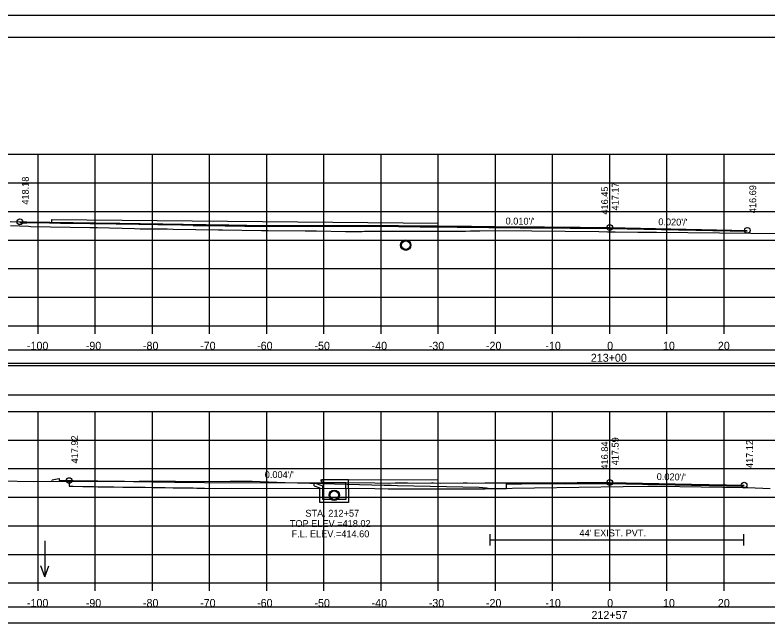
# Model space of a CAD drawing. Extents: x 1371057 to 1372761, y 380005 to 390517.
# Drawn here: x 1371713.3 to 1371845, y 390197.5 to 390303.8 of the extents above; entities that cross this region are included whole.
import ezdxf

# ---------------------------------------------------------------- set-up
doc = ezdxf.new("R2010")
doc.units = 0
for name, color, linetype in [('R_Alt Surface', 7, 'Continuous'), ('R_Axis', 7, 'Continuous'), ('R_Axis Annot', 7, 'Continuous'), ('R_Border', 7, 'Continuous'), ('R_Dimension', 7, 'Continuous'), ('R_Exist Surface', 7, 'Continuous'), ('R_Fin Surface', 7, 'Continuous'), ('R_Grid', 7, 'Continuous'), ('R_No Plot', 7, 'Continuous'), ('R_Proposed Road', 7, 'Continuous'), ('R_Water', 7, 'Continuous'), ('R_Water Annot', 7, 'Continuous'), ('R_Xsect Elev', 7, 'Continuous'), ('R_Xsect Slope', 7, 'Continuous')]:
    doc.layers.add(name, color=color, linetype=linetype)

msp = doc.modelspace()

# ---------------------------------------------------------------- linework, layer by layer
at = {"layer": 'R_Alt Surface'}
for p, q in [((1371714.19, 390267.5), (1371715.39, 390267.48)), ((1371719.35, 390267.42), (1371715.39, 390267.48)), ((1371719.44, 390267.42), (1371719.35, 390267.42)), ((1371721.29, 390267.39), (1371719.44, 390267.42)), ((1371721.4, 390267.39), (1371721.29, 390267.39)), ((1371723.35, 390267.36), (1371721.4, 390267.39)), ((1371723.49, 390267.36), (1371723.35, 390267.36)), ((1371726.42, 390267.31), (1371723.49, 390267.36)), ((1371726.6, 390267.31), (1371726.42, 390267.31)), ((1371727.33, 390267.3), (1371726.6, 390267.31)), ((1371727.49, 390267.3), (1371727.33, 390267.3)), ((1371731.03, 390267.25), (1371727.49, 390267.3)), ((1371731.17, 390267.25), (1371731.03, 390267.25)), ((1371731.32, 390267.24), (1371731.17, 390267.25)), ((1371731.45, 390267.24), (1371731.32, 390267.24)), ((1371731.67, 390267.24), (1371731.45, 390267.24)), ((1371734.98, 390267.19), (1371731.67, 390267.24)), ((1371735.24, 390267.19), (1371734.98, 390267.19)), ((1371738.32, 390267.14), (1371735.24, 390267.19)), ((1371738.62, 390267.14), (1371738.32, 390267.14)), ((1371738.88, 390267.13), (1371738.62, 390267.14)), ((1371739.1, 390267.13), (1371738.88, 390267.13)), ((1371739.17, 390267.13), (1371739.1, 390267.13)), ((1371742.44, 390267.08), (1371739.17, 390267.13)), ((1371742.7, 390267.08), (1371742.44, 390267.08)), ((1371742.77, 390267.08), (1371742.7, 390267.08)), ((1371744.48, 390267.05), (1371742.77, 390267.08)), ((1371744.48, 390267.05), (1371744.82, 390267.05)), ((1371744.82, 390267.05), (1371746.29, 390267.03)), ((1371746.29, 390267.03), (1371746.63, 390267.02)), ((1371746.63, 390267.02), (1371746.68, 390267.02)), ((1371746.68, 390267.02), (1371750.11, 390266.97)), ((1371750.11, 390266.97), (1371750.18, 390266.97)), ((1371750.18, 390266.97), (1371750.47, 390266.97)), ((1371750.47, 390266.97), (1371750.62, 390266.96)), ((1371750.62, 390266.96), (1371753.53, 390266.92)), ((1371753.53, 390266.92), (1371753.91, 390266.92)), ((1371753.91, 390266.92), (1371780.42, 390266.85)), ((1371780.42, 390266.85), (1371784.22, 390266.81)), ((1371784.22, 390266.81), (1371787.33, 390266.78)), ((1371787.33, 390266.78), (1371790.65, 390266.75)), ((1371790.65, 390266.75), (1371801.69, 390266.64)), ((1371801.69, 390266.64), (1371803.43, 390266.62)), ((1371803.43, 390266.62), (1371817.37, 390266.49)), ((1371817.37, 390266.49), (1371841.43, 390266.01)), ((1371796.45, 390211.04), (1371796.45, 390213.04)), ((1371840.8, 390211.04), (1371840.8, 390213.04)), ((1371796.45, 390212.04), (1371840.8, 390212.04))]:
    msp.add_line(p, q, dxfattribs=at)
for points in [[(1371722.81, 390222.41), (1371722.81, 390221.41), (1371723.48, 390221.4), (1371723.5, 390221.4), (1371725.22, 390221.37), (1371725.24, 390221.37), (1371726.65, 390221.36), (1371726.81, 390221.35), (1371727.07, 390221.35), (1371727.81, 390221.34), (1371727.81, 390221.34), (1371728.74, 390221.33), (1371730.32, 390221.31), (1371730.61, 390221.3), (1371732.18, 390221.28), (1371732.51, 390221.28), (1371734.08, 390221.25), (1371734.11, 390221.25), (1371735.22, 390221.24), (1371735.61, 390221.23), (1371736.08, 390221.23), (1371737.27, 390221.21), (1371737.58, 390221.21), (1371737.86, 390221.2), (1371739.33, 390221.18), (1371739.59, 390221.18), (1371741.02, 390221.16), (1371741.27, 390221.15), (1371741.9, 390221.14), (1371743.06, 390221.13), (1371743.07, 390221.13), (1371743.33, 390221.12), (1371743.4, 390221.12), (1371743.98, 390221.11), (1371744.49, 390221.11), (1371745.14, 390221.1), (1371746.5, 390221.08), (1371776.26, 390221), (1371778.6, 390220.98), (1371779.83, 390220.99), (1371781.97, 390220.99), (1371783.77, 390220.98), (1371786.19, 390220.99), (1371786.51, 390220.99), (1371787.7, 390220.98), (1371791.74, 390220.99), (1371792.4, 390220.99), (1371793.35, 390220.98), (1371795.49, 390220.99), (1371796.99, 390221), (1371797.59, 390221), (1371799.17, 390221), (1371799.31, 390221)], [(1371799.31, 390221), (1371799.31, 390221.83), (1371800.78, 390221.84), (1371801.94, 390221.83), (1371809, 390221.87), (1371809.23, 390221.87), (1371809.23, 390221.87), (1371809.25, 390221.87), (1371809.62, 390221.86), (1371811.67, 390221.88), (1371811.71, 390221.88), (1371811.71, 390221.88), (1371811.72, 390221.88), (1371813.68, 390221.89), (1371813.85, 390221.89), (1371814.06, 390221.89), (1371815.97, 390221.9), (1371817.37, 390221.9), (1371831.66, 390221.62), (1371840.87, 390221.43)]]:
    msp.add_lwpolyline(points, dxfattribs=at)
at = {"layer": 'R_Axis'}
for p, q in [((1371667.37, 390249.49), (1371967.37, 390249.49)), ((1371717.37, 390248.09), (1371717.37, 390249.49)), ((1371727.37, 390248.09), (1371727.37, 390249.49)), ((1371737.37, 390248.09), (1371737.37, 390249.49)), ((1371747.37, 390248.09), (1371747.37, 390249.49)), ((1371757.37, 390248.09), (1371757.37, 390249.49)), ((1371767.37, 390248.09), (1371767.37, 390249.49)), ((1371777.37, 390248.09), (1371777.37, 390249.49)), ((1371787.37, 390248.09), (1371787.37, 390249.49)), ((1371797.37, 390248.09), (1371797.37, 390249.49)), ((1371807.37, 390248.09), (1371807.37, 390249.49)), ((1371817.37, 390248.09), (1371817.37, 390249.49)), ((1371827.37, 390248.09), (1371827.37, 390249.49)), ((1371837.37, 390248.09), (1371837.37, 390249.49)), ((1371667.37, 390204.49), (1371967.37, 390204.49)), ((1371717.37, 390203.09), (1371717.37, 390204.49)), ((1371727.37, 390203.09), (1371727.37, 390204.49)), ((1371737.37, 390203.09), (1371737.37, 390204.49)), ((1371747.37, 390203.09), (1371747.37, 390204.49)), ((1371757.37, 390203.09), (1371757.37, 390204.49)), ((1371767.37, 390203.09), (1371767.37, 390204.49)), ((1371777.37, 390203.09), (1371777.37, 390204.49)), ((1371787.37, 390203.09), (1371787.37, 390204.49)), ((1371797.37, 390203.09), (1371797.37, 390204.49)), ((1371807.37, 390203.09), (1371807.37, 390204.49)), ((1371817.37, 390203.09), (1371817.37, 390204.49)), ((1371827.37, 390203.09), (1371827.37, 390204.49)), ((1371837.37, 390203.09), (1371837.37, 390204.49))]:
    msp.add_line(p, q, dxfattribs=at)
at = {"layer": 'R_Border'}
for p, q in [((1371659.37, 390299.95), (1371975.55, 390299.95)), ((1371811.89, 390299.69), (1371811.89, 390299.69)), ((1371811.89, 390299.69), (1371811.89, 390299.69))]:
    msp.add_line(p, q, dxfattribs=at)
at = {"layer": 'R_Dimension'}
for points in [[(1371663.37, 390242.53), (1371971.37, 390242.53), (1371971.37, 390245.24), (1371663.37, 390245.24)], [(1371663.46, 390237.38), (1371971.47, 390237.38), (1371971.47, 390242.9), (1371663.46, 390242.9)], [(1371663.37, 390197.53), (1371971.37, 390197.53), (1371971.37, 390200.24), (1371663.37, 390200.24)]]:
    msp.add_lwpolyline(points, close=True, dxfattribs=at)
at = {"layer": 'R_Exist Surface'}
for points in [[(1371712.53, 390267.01), (1371715.67, 390266.93), (1371716.09, 390266.86), (1371726.41, 390266.69), (1371727.72, 390266.67), (1371734.21, 390266.49), (1371735.25, 390266.47), (1371739.41, 390266.44), (1371739.97, 390266.43), (1371740.99, 390266.39), (1371748.91, 390266.26), (1371749.62, 390266.25), (1371756.43, 390266.17), (1371756.51, 390266.17), (1371757.59, 390266.17), (1371764.07, 390266.11), (1371766.05, 390266.12), (1371771.13, 390265.99), (1371774.04, 390265.97), (1371774.45, 390266.01), (1371777.71, 390266.03), (1371781.02, 390266.02), (1371786.32, 390266.03), (1371788.2, 390266.02), (1371791.3, 390266.02), (1371791.4, 390266.03), (1371792.14, 390266.05), (1371793.02, 390266.1), (1371793.69, 390266.11), (1371794.27, 390266.1), (1371794.66, 390266.11), (1371797.87, 390266.13), (1371815.47, 390265.95), (1371816.96, 390265.94), (1371818.3, 390265.93), (1371822.27, 390265.88), (1371823.98, 390265.87), (1371825.55, 390265.86), (1371842.06, 390265.71), (1371846.77, 390265.6)], [(1371710.98, 390222.35), (1371716.52, 390222.25), (1371722.19, 390222.29), (1371726.45, 390222.24), (1371735.05, 390222.28), (1371741.39, 390222.28), (1371742.27, 390222.26), (1371750.96, 390222.3), (1371754.82, 390222.28), (1371756.22, 390222.24), (1371760.57, 390222.08), (1371762.75, 390222), (1371777.9, 390221.61), (1371779.14, 390221.59), (1371780.22, 390221.57), (1371794.53, 390221.28), (1371795.79, 390221.14), (1371796.45, 390221.04), (1371819.69, 390221.36), (1371824.02, 390221.43), (1371825.81, 390221.4), (1371840.87, 390221.19), (1371841.54, 390221.17), (1371845.45, 390221.02)]]:
    msp.add_lwpolyline(points, dxfattribs=at)
at = {"layer": 'R_Fin Surface'}
for points in [[(1371712.51, 390267.7), (1371714.19, 390267.67)], [(1371714.19, 390267.67), (1371715.39, 390267.65), (1371719.36, 390267.59), (1371719.36, 390267.59), (1371719.36, 390267.59), (1371719.36, 390267.59), (1371719.44, 390267.59), (1371721.29, 390267.56), (1371721.3, 390267.56), (1371721.4, 390267.56), (1371723.35, 390267.53), (1371723.49, 390267.53), (1371726.43, 390267.48), (1371726.61, 390267.48), (1371727.34, 390267.47), (1371727.49, 390267.47), (1371731.03, 390267.42), (1371731.07, 390267.42), (1371731.17, 390267.42), (1371731.32, 390267.41), (1371731.45, 390267.41), (1371731.67, 390267.41), (1371734.98, 390267.36), (1371735.25, 390267.36), (1371738.32, 390267.31), (1371738.62, 390267.31), (1371738.89, 390267.3), (1371739.1, 390267.3), (1371739.17, 390267.3), (1371742.45, 390267.25), (1371742.7, 390267.25), (1371742.77, 390267.25), (1371744.49, 390267.22), (1371744.82, 390267.22), (1371746.29, 390267.2), (1371746.63, 390267.19), (1371746.69, 390267.19), (1371749.81, 390267.15), (1371750.11, 390267.14), (1371750.11, 390267.14), (1371750.18, 390267.14), (1371750.47, 390267.14), (1371750.62, 390267.13), (1371750.76, 390267.13), (1371753.53, 390267.09), (1371753.91, 390267.09), (1371780.42, 390267.02), (1371784.22, 390266.98), (1371785.08, 390266.97), (1371785.24, 390266.97), (1371787.33, 390266.95), (1371790.66, 390266.92), (1371791.73, 390266.91), (1371793.17, 390266.89), (1371794.19, 390266.88), (1371795.35, 390266.87), (1371795.39, 390266.87), (1371797.15, 390266.85), (1371801.69, 390266.81), (1371803.43, 390266.79), (1371803.74, 390266.79), (1371805.96, 390266.77), (1371807.06, 390266.76), (1371808.51, 390266.74), (1371810.45, 390266.72), (1371812.21, 390266.71), (1371813.21, 390266.7), (1371813.67, 390266.69), (1371815.74, 390266.67), (1371817.37, 390266.66), (1371841.43, 390266.18)], [(1371719.8, 390222.44), (1371719.84, 390222.52), (1371720.72, 390222.71), (1371721.03, 390222.79), (1371721.04, 390222.41), (1371721.52, 390222.41), (1371722.13, 390222.41), (1371722.81, 390222.41), (1371723.48, 390222.4), (1371723.5, 390222.4), (1371725.22, 390222.37), (1371725.24, 390222.37), (1371726.65, 390222.36), (1371726.81, 390222.35), (1371727.07, 390222.35), (1371727.81, 390222.34), (1371727.81, 390222.34), (1371728.74, 390222.33), (1371730.32, 390222.31), (1371730.61, 390222.3), (1371732.18, 390222.28), (1371732.51, 390222.28), (1371734.08, 390222.25), (1371734.11, 390222.25), (1371735.22, 390222.24), (1371735.61, 390222.23), (1371736.08, 390222.23), (1371737.27, 390222.21), (1371737.58, 390222.21), (1371737.86, 390222.2), (1371739.33, 390222.18), (1371739.59, 390222.18), (1371741.02, 390222.16), (1371741.27, 390222.15), (1371741.9, 390222.14), (1371743.06, 390222.13), (1371743.07, 390222.13), (1371743.33, 390222.12), (1371743.4, 390222.12), (1371743.98, 390222.11), (1371744.49, 390222.11), (1371745.14, 390222.1), (1371746.5, 390222.08), (1371776.26, 390222), (1371778.6, 390221.98), (1371779.83, 390221.99), (1371781.97, 390221.99), (1371783.77, 390221.98), (1371786.19, 390221.99), (1371786.51, 390221.99), (1371787.7, 390221.98), (1371791.74, 390221.99), (1371792.4, 390221.99), (1371793.35, 390221.98), (1371795.49, 390221.99), (1371796.99, 390222), (1371797.59, 390222), (1371799.17, 390222), (1371800.78, 390222.01), (1371801.94, 390222), (1371809, 390222.04), (1371809.23, 390222.04), (1371809.23, 390222.04), (1371809.25, 390222.04), (1371809.62, 390222.03), (1371811.67, 390222.05), (1371811.71, 390222.05), (1371811.71, 390222.05), (1371811.72, 390222.05), (1371813.68, 390222.06), (1371813.85, 390222.06), (1371814.06, 390222.06), (1371815.97, 390222.07), (1371817.37, 390222.07), (1371831.66, 390221.79), (1371840.87, 390221.6)]]:
    msp.add_lwpolyline(points, dxfattribs=at)
at = {"layer": 'R_Grid'}
for p, q in [((1371667.37, 390279.49), (1371967.37, 390279.49)), ((1371717.37, 390249.49), (1371717.37, 390279.49)), ((1371727.37, 390249.49), (1371727.37, 390279.49)), ((1371737.37, 390249.49), (1371737.37, 390279.49)), ((1371747.37, 390249.49), (1371747.37, 390279.49)), ((1371757.37, 390249.49), (1371757.37, 390279.49)), ((1371767.37, 390249.49), (1371767.37, 390279.49)), ((1371777.37, 390249.49), (1371777.37, 390279.49)), ((1371787.37, 390249.49), (1371787.37, 390279.49)), ((1371797.37, 390249.49), (1371797.37, 390279.49)), ((1371807.37, 390249.49), (1371807.37, 390279.49)), ((1371817.37, 390249.49), (1371817.37, 390279.49)), ((1371827.37, 390249.49), (1371827.37, 390279.49)), ((1371837.37, 390249.49), (1371837.37, 390279.49)), ((1371667.37, 390274.49), (1371967.37, 390274.49)), ((1371667.37, 390269.49), (1371967.37, 390269.49)), ((1371667.37, 390264.49), (1371967.37, 390264.49)), ((1371667.37, 390259.49), (1371967.37, 390259.49)), ((1371667.37, 390254.49), (1371967.37, 390254.49)), ((1371667.37, 390249.49), (1371967.37, 390249.49)), ((1371667.37, 390234.49), (1371967.37, 390234.49)), ((1371717.37, 390204.49), (1371717.37, 390234.49)), ((1371727.37, 390204.49), (1371727.37, 390234.49)), ((1371737.37, 390204.49), (1371737.37, 390234.49)), ((1371747.37, 390204.49), (1371747.37, 390234.49)), ((1371757.37, 390204.49), (1371757.37, 390234.49)), ((1371767.37, 390204.49), (1371767.37, 390234.49)), ((1371777.37, 390204.49), (1371777.37, 390234.49)), ((1371787.37, 390204.49), (1371787.37, 390234.49)), ((1371797.37, 390204.49), (1371797.37, 390234.49)), ((1371807.37, 390204.49), (1371807.37, 390234.49)), ((1371817.37, 390204.49), (1371817.37, 390234.49)), ((1371827.37, 390204.49), (1371827.37, 390234.49)), ((1371837.37, 390204.49), (1371837.37, 390234.49)), ((1371667.37, 390229.49), (1371967.37, 390229.49)), ((1371667.37, 390224.49), (1371967.37, 390224.49)), ((1371667.37, 390219.49), (1371967.37, 390219.49)), ((1371667.37, 390214.49), (1371967.37, 390214.49)), ((1371667.37, 390209.49), (1371967.37, 390209.49)), ((1371667.37, 390204.49), (1371967.37, 390204.49))]:
    msp.add_line(p, q, dxfattribs=at)
at = {"layer": 'R_No Plot'}
msp.add_line((1371646.97, 390303.84), (1371980.3, 390303.84), dxfattribs=at)
for points in [[(1371646.96, 390303.84), (1371980.3, 390303.84), (1371980.3, 390090.5), (1371646.96, 390090.5)], [(1371893.29, 390299.95), (1371912.91, 390299.95), (1371912.91, 390290.07), (1371929.02, 390290.07), (1371952.22, 390290.07), (1371952.34, 390261.91), (1371975.55, 390261.91), (1371975.55, 390094.49), (1371659.37, 390094.49), (1371659.37, 390299.95)]]:
    msp.add_lwpolyline(points, close=True, dxfattribs=at)
for centre, radius in [((1371714.19, 390267.67), 0.5), ((1371817.37, 390266.66), 0.5), ((1371841.43, 390266.18), 0.5), ((1371781.68, 390263.59), 0.917), ((1371722.81, 390222.41), 0.5), ((1371817.37, 390222.07), 0.5), ((1371840.87, 390221.6), 0.5), ((1371769.18, 390219.84), 0.917)]:
    msp.add_circle(centre, radius, dxfattribs=at)
at = {"layer": 'R_Proposed Road'}
for p, q in [((1371719.79, 390267.58), (1371719.79, 390268.08)), ((1371719.79, 390268.08), (1371787.37, 390267.45)), ((1371787.37, 390266.95), (1371787.37, 390267.45)), ((1371767.05, 390222.02), (1371767.05, 390222.52)), ((1371787.37, 390222.48), (1371767.05, 390222.52)), ((1371787.37, 390221.98), (1371787.37, 390222.48))]:
    msp.add_line(p, q, dxfattribs=at)
at = {"layer": 'R_Water'}
for p, q in [((1371765.68, 390222.03), (1371767.18, 390221.51)), ((1371766.85, 390222.34), (1371766.93, 390222.51)), ((1371766.85, 390222.34), (1371767.18, 390222.01)), ((1371771.68, 390222.51), (1371766.93, 390222.51)), ((1371771.18, 390222.01), (1371767.18, 390222.01)), ((1371771.18, 390221.01), (1371771.18, 390222.01)), ((1371771.68, 390221.01), (1371771.68, 390222.51)), ((1371765.68, 390221.5), (1371766.68, 390221.15)), ((1371766.68, 390221.01), (1371766.68, 390221.15)), ((1371767.18, 390221.01), (1371767.18, 390221.51))]:
    msp.add_line(p, q, dxfattribs=at)
for points in [[(1371765.68, 390221.5), (1371765.68, 390222.03)], [(1371771.68, 390221.01), (1371771.68, 390218.59), (1371769.18, 390218.59), (1371766.68, 390218.59), (1371766.68, 390221.01)], [(1371771.18, 390221.01), (1371771.18, 390219.09), (1371769.18, 390219.09), (1371767.18, 390219.09), (1371767.18, 390221.01)]]:
    msp.add_lwpolyline(points, dxfattribs=at)
for centre in [(1371781.68, 390263.59), (1371769.18, 390219.84)]:
    msp.add_circle(centre, 0.75, dxfattribs=at)
at = {"layer": 'R_Water Annot'}
for p, q in [((1371718.53, 390211.85), (1371718.53, 390205.57)), ((1371718.53, 390205.57), (1371717.83, 390207.49)), ((1371718.53, 390205.57), (1371719.23, 390207.49))]:
    msp.add_line(p, q, dxfattribs=at)
at = {"layer": 'R_Xsect Elev'}
for p, q in [((1371817.37, 390265.93), (1371817.37, 390275.93)), ((1371817.37, 390221.33), (1371817.37, 390231.33))]:
    msp.add_line(p, q, dxfattribs=at)

# ---------------------------------------------------------------- texts
at = {"layer": 'R_Axis Annot'}
for s, p in [('-100', (1371715.42, 390245.29)), ('-90', (1371725.71, 390245.29)), ('-80', (1371735.71, 390245.29)), ('-70', (1371745.71, 390245.29)), ('-60', (1371755.68, 390245.29)), ('-50', (1371765.71, 390245.29)), ('-40', (1371775.71, 390245.29)), ('-30', (1371785.71, 390245.29)), ('-20', (1371795.71, 390245.29)), ('-10', (1371806.11, 390245.29)), ('0', (1371816.91, 390245.29)), ('10', (1371826.68, 390245.29)), ('20', (1371836.28, 390245.29)), ('213+00', (1371814.06, 390243.19)), ('-100', (1371715.42, 390200.29)), ('-90', (1371725.71, 390200.29)), ('-80', (1371735.71, 390200.29)), ('-70', (1371745.71, 390200.29)), ('-60', (1371755.68, 390200.29)), ('-50', (1371765.71, 390200.29)), ('-40', (1371775.71, 390200.29)), ('-30', (1371785.71, 390200.29)), ('-20', (1371795.71, 390200.29)), ('-10', (1371806.11, 390200.29)), ('0', (1371816.91, 390200.29)), ('10', (1371826.68, 390200.29)), ('20', (1371836.28, 390200.29)), ('212+57', (1371814.17, 390198.19))]:
    msp.add_text(s, height=1.4, dxfattribs=at).set_placement(p)
at = {"layer": 'R_Water'}
msp.add_text("44' EXIST. PVT.", height=1.2, dxfattribs=at).set_placement((1371812.08, 390212.64))
at = {"layer": 'R_Water Annot'}
for s, p in [('STA. 212+57', (1371764.12, 390216.09)), ('TOP ELEV.=418.02', (1371761.4, 390214.29)), ('F.L. ELEV.=414.60', (1371761.71, 390212.49))]:
    msp.add_text(s, height=1.2, dxfattribs=at).set_placement(p)
at = {"layer": 'R_Xsect Elev'}
for s, p in [('418.18', (1371715.74, 390270.67)), ('416.45', (1371817.07, 390268.93)), ('417.17', (1371818.92, 390269.66)), ('416.69', (1371842.98, 390269.18)), ('417.92', (1371724.36, 390225.41)), ('417.59', (1371818.92, 390225.07)), ('416.84', (1371817.07, 390224.33)), ('417.12', (1371842.42, 390224.6))]:
    msp.add_text(s, height=1.2, rotation=90, dxfattribs=at).set_placement(p)
at = {"layer": 'R_Xsect Slope'}
for s, rotation, p in [("0.010'/'", 359.4391, (1371799.14, 390267.21)), ("0.020'/'", 358.864, (1371825.85, 390267.09)), ("0.004'/'", 359.7989, (1371757.01, 390222.85)), ("0.020'/'", 358.8542, (1371825.57, 390222.51))]:
    msp.add_text(s, height=1.2, rotation=rotation, dxfattribs=at).set_placement(p)

doc.saveas('drawing.dxf')
